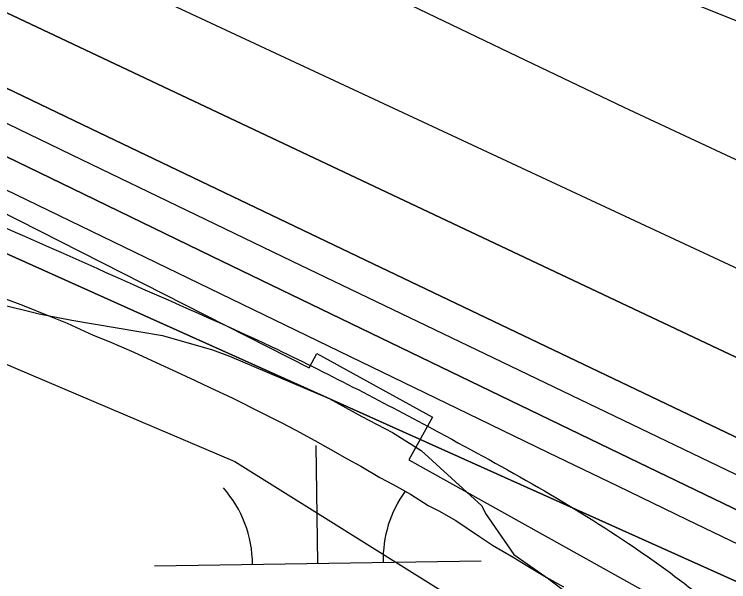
# Model space of a CAD drawing. Extents: x 3807117 to 3845308, y 337856 to 363736.
# Drawn here: x 3811431.5 to 3811650, y 353177.2 to 353350.8 of the extents above; entities that cross this region are included whole.
import ezdxf

# ---------------------------------------------------------------- set-up
doc = ezdxf.new("R2010")
doc.units = 0
for name, color, linetype in [('V-RIVR-EDGE', 7, 'Continuous'), ('V-RRAP-FSHR', 7, 'Continuous'), ('V-RRAP-RVMT', 7, 'Continuous'), ('V-SITE-VEGE', 7, 'Continuous'), ('V-TOPO-DPTH', 7, 'Continuous'), ('V-TOPO-MAJR', 7, 'Continuous'), ('V-TOPO-MINR', 7, 'Continuous'), ('V-TOPO-WATR', 7, 'Continuous'), ('V-WETL-SWMP', 7, 'Continuous')]:
    doc.layers.add(name, color=color, linetype=linetype)

msp = doc.modelspace()

# ---------------------------------------------------------------- linework, layer by layer
at = {"layer": 'V-RIVR-EDGE'}
msp.add_spline([(3811218.45, 353357.75), (3811241.21, 353349.18), (3811277.57, 353336.15), (3811374.55, 353305.99), (3811420.6, 353288.89), (3811465.03, 353269.37), (3811510.27, 353249.04), (3811559.54, 353223.84), (3811619.3, 353188.92), (3811662.89, 353154.04), (3811691.94, 353127.28), (3811709.7, 353115.91), (3811765.42, 353081), (3811802.58, 353062.3), (3811835.68, 353041.2), (3811867.17, 353019.28), (3811896.23, 352996.57), (3811913.17, 352981.16), (3811951.93, 352955.99), (3812009.28, 352925.93), (3812057.74, 352901.54), (3812121.56, 352872.27), (3812173.25, 352846.26), (3812216.06, 352823.51), (3812265.33, 352799.13), (3812306.53, 352778.81), (3812348.53, 352757.68), (3812386.49, 352735.75), (3812421.22, 352720.3), (3812460.8, 352699.98), (3812545.61, 352656.1), (3812602.97, 352631.69), (3812678.12, 352606.44), (3812715.31, 352600.68), (3812744.42, 352597.38), (3812762.2, 352594.1), (3812802.62, 352585.1), (3812822.01, 352580.2), (3812833.34, 352581.79), (3812848.71, 352583.37), (3812863.26, 352580.91), (3812881.04, 352576.82), (3812922.25, 352559.74), (3812963.46, 352545.08), (3812993.35, 352532.06), (3813052.31, 352503.61), (3813083.01, 352490.59), (3813106.46, 352488.92), (3813129.91, 352485.63), (3813159, 352477.47), (3813194.55, 352462.01), (3813230.1, 352446.56), (3813273.7, 352417.34), (3813301.14, 352397.05), (3813318.91, 352388.11), (3813348, 352378.33), (3813381.13, 352364.5), (3813413.43, 352345.82), (3813494.23, 352316.51), (3813551.59, 352290.49), (3813617.85, 352267.68), (3813655.02, 352255.45), (3813691.38, 352240), (3813714.01, 352235.9), (3813744.71, 352223.69), (3813776.23, 352213.91), (3813798.06, 352213.86), (3813836.05, 352202.44), (3813875.64, 352186.97), (3813962.9, 352155.22), (3814023.51, 352136.47), (3814102.7, 352107.97), (3814155.23, 352091.66), (3814196.44, 352079.43), (3814266.74, 352055.8), (3814323.32, 352041.91), (3814445.34, 352003.6), (3814506.76, 351985.66), (3814578.69, 351964.45), (3814657.89, 351940.8), (3814702.34, 351927.75), (3814721.75, 351929.32), (3814754.09, 351926.01), (3814770.26, 351923.54), (3814789.65, 351914.6), (3814876.12, 351887.69), (3814949.66, 351867.29), (3815006.24, 351854.21), (3815041.8, 351845.23), (3815100, 351831.34), (3815142.83, 351819.1), (3815167.09, 351818.23), (3815176.79, 351814.97), (3815198.62, 351812.49), (3815248.71, 351793.77), (3815354.59, 351764.39), (3815405.5, 351749.71), (3815426.52, 351748.04), (3815454.83, 351747.16), (3815474.24, 351747.11), (3815497.68, 351743.82), (3815524.35, 351737.28), (3815541.33, 351734.81), (3815565.58, 351730.71), (3815596.3, 351724.97), (3815642.38, 351716.77), (3815669.07, 351715.9), (3815682.81, 351715.05), (3815696.55, 351711.79), (3815717.56, 351705.26), (3815765.26, 351698.68), (3815820.23, 351687.22), (3815860.65, 351679.03), (3815887.32, 351674.92), (3815924.51, 351666.74), (3815943.91, 351662.65), (3815983.51, 351652.04), (3816003.72, 351648.75), (3816038.48, 351643.81), (3816063.54, 351639.71), (3816105.59, 351635.56), (3816135.51, 351634.68), (3816171.09, 351635.4), (3816210.74, 351640.96), (3816241.48, 351644.93), (3816273.83, 351645.66), (3816303.76, 351648.01), (3816321.54, 351645.54), (3816344.17, 351637.4), (3816355.48, 351632.52), (3816384.58, 351625.98), (3816408.82, 351617.83), (3816424.99, 351614.55), (3816446.8, 351606.41), (3816479.12, 351591.77), (3816506.58, 351580.38), (3816543.75, 351564.12), (3816581.72, 351547.85), (3816605.95, 351537.28), (3816640.72, 351532.34), (3816698.92, 351520.06), (3816723.15, 351510.3), (3816746.6, 351507), (3816761.16, 351507.78), (3816778.13, 351503.69), (3816798.34, 351497.98), (3816825, 351487.4), (3816855.71, 351479.24), (3816886.43, 351474.31), (3816925.24, 351471.79), (3816966.49, 351474.11), (3816998.04, 351476.46), (3817026.34, 351475.58), (3817070.01, 351472.24), (3817092.65, 351470.56), (3817117.7, 351461.61), (3817150.84, 351455.86), (3817209.06, 351450.87), (3817268.89, 351445.87), (3817306.88, 351436.88), (3817355.39, 351431.9), (3817427.34, 351420.4), (3817484.73, 351407.32), (3817542.94, 351399.09), (3817623.81, 351395.66), (3817702.24, 351390.61), (3817745.91, 351388.88), (3817785.52, 351383.93), (3817817.87, 351380.62), (3817858.28, 351372.43), (3817897.08, 351363.44), (3817925.37, 351356.9), (3817962.56, 351352.76), (3818012.7, 351351.83), (3818077.4, 351352.48), (3818152.61, 351350.68), (3818194.66, 351347.34), (3818239.12, 351341.57), (3818286.01, 351331.75), (3818338.55, 351321.1), (3818397.56, 351310.44), (3818454.15, 351303.02), (3818509.14, 351298.84), (3818571.39, 351293.03), (3818663.57, 351285.52), (3818727.45, 351279.7), (3818795.36, 351269.83), (3818876.2, 351255.07), (3818923.09, 351250.1), (3818977.26, 351245.12), (3819054.89, 351238.46), (3819127.66, 351231.81), (3819212.56, 351225.94), (3819281.3, 351224.96), (3819351.66, 351224.78), (3819419.6, 351227.04), (3819476.21, 351226.9), (3819520.69, 351227.6), (3819546.57, 351227.54), (3819582.95, 351220.98), (3819614.49, 351220.09), (3819672.7, 351214.28), (3819726.07, 351210.92), (3819778.63, 351205.13), (3819810.96, 351200.19), (3819871.59, 351188.72), (3819899.88, 351182.99), (3819915.25, 351182.95), (3819932.24, 351185.34), (3819953.26, 351184.48), (3819983.18, 351182.78), (3820021.98, 351174.6), (3820084.22, 351159.89), (3820145.64, 351141.14), (3820186.04, 351126.48), (3820236.16, 351120.69), (3820274.96, 351112.51), (3820329.94, 351105.91), (3820344.5, 351105.87), (3820380.09, 351107.4), (3820408.4, 351109.75), (3820453.68, 351108.03), (3820490.07, 351107.13), (3820518.37, 351101.4), (3820553.93, 351094.03), (3820601.63, 351086.63), (3820680.85, 351071.88), (3820732.56, 351053.96), (3820765.7, 351044.98), (3820836.03, 351032.68), (3820886.95, 351021.23), (3820941.92, 351009.77), (3820979.1, 351001.59), (3821029.21, 350986.91), (3821084.97, 350968.98), (3821149.62, 350949.41), (3821214.28, 350937.12), (3821274.11, 350927.27), (3821338.79, 350922.25), (3821390.55, 350921.32), (3821439.88, 350920.39), (3821482.74, 350919.47), (3821516.7, 350916.96), (3821545.82, 350918.51), (3821604.05, 350917.55), (3821659.04, 350916.61), (3821685.74, 350923.01), (3821735.92, 350937.45), (3821757.76, 350939.82), (3821803.07, 350944.56), (3821833.79, 350942.06), (3821854.81, 350937.96), (3821867.75, 350937.93), (3821881.5, 350939.51), (3821902.56, 350953.21), (3821911.47, 350959.66), (3821920.37, 350959.63), (3821942.2, 350958.77), (3821963.22, 350953.06), (3821985.85, 350947.34), (3822015.76, 350942.41), (3822040.81, 350932.65), (3822068.26, 350916.41), (3822083.59, 350901.81), (3822094.07, 350887.23), (3822105.37, 350879.92), (3822121.54, 350876.65), (3822152.25, 350869.29), (3822191.87, 350864.34), (3822226.65, 350865.06), (3822267.91, 350870.62), (3822284.9, 350872.2), (3822305.11, 350872.15), (3822333.42, 350872.08), (3822351.22, 350873.65), (3822361.73, 350874.43), (3822394.89, 350872.73), (3822423.99, 350870.24), (3822458.75, 350862.87), (3822510.5, 350859.51), (3822540.43, 350859.43), (3822561.46, 350863.43), (3822581.69, 350865.8), (3822615.65, 350864.1), (3822672.24, 350856.68), (3822705.39, 350852.56), (3822756.32, 350841.92), (3822787.04, 350836.99), (3822823.41, 350830.43), (3822867.88, 350823.85), (3822902.63, 350816.48), (3822945.47, 350806.67), (3823006.09, 350790.35), (3823079.61, 350760.24), (3823137.78, 350735.03), (3823194.35, 350718.71), (3823245.28, 350709.69), (3823306.73, 350704.69), (3823364.14, 350701.31), (3823417.51, 350697.14), (3823449.05, 350697.06), (3823481.4, 350698.6), (3823550.15, 350699.23), (3823581.69, 350699.16), (3823629.38, 350688.52), (3823668.18, 350681.15), (3823696.46, 350671.37), (3823753.82, 350646.97), (3823806.35, 350633.09), (3823863.74, 350620.82), (3823898.51, 350618.31), (3823940.57, 350621.44), (3823978.59, 350625.39), (3824066.78, 350638.92), (3824121.78, 350640.4), (3824177.57, 350635.41), (3824220.42, 350630.45), (3824285.1, 350621.4), (3824327.13, 350611.59), (3824362.69, 350600.98), (3824409.58, 350596.02), (3824448.41, 350601.58), (3824481.61, 350617.67), (3824498.6, 350618.44), (3824513.97, 350620.02), (3824547.95, 350627.22), (3824585.99, 350640.06), (3824629.7, 350655.32), (3824703.39, 350691.53), (3824726.06, 350701.99), (3824746.29, 350707.6), (3824770.56, 350709.16), (3824813.42, 350707.43), (3824846.57, 350707.35), (3824892.68, 350710.47), (3824932.31, 350711.99), (3824992.98, 350715.08), (3825053.63, 350716.54), (3825077.08, 350714.06), (3825118.32, 350711.53), (3825167.65, 350711.41), (3825224.26, 350710.46), (3825268.73, 350706.31), (3825291.38, 350707.06), (3825331.81, 350704.53), (3825397.32, 350703.56), (3825606.74, 350688.49), (3825681.95, 350684.26), (3825718.33, 350679.32), (3825771.68, 350669.48), (3825829.88, 350657.2), (3825876.75, 350644.96), (3825933.34, 350632.69), (3825980.21, 350620.44), (3826027.91, 350613.04), (3826057.82, 350606.5), (3826078.82, 350597.55), (3826099.83, 350588.6), (3826132.93, 350567.49), (3826149.09, 350560.98), (3826170.12, 350560.12), (3826181.44, 350560.09), (3826191.95, 350556.83), (3826200.81, 350545.49), (3826210.51, 350541.42), (3826228.29, 350537.33), (3826238.8, 350537.31), (3826261.48, 350551.81), (3826283.34, 350561.46), (3826294.67, 350563.86), (3826328.63, 350561.35), (3826366.62, 350551.55), (3826404.6, 350537.71), (3826436.92, 350525.5), (3826469.23, 350512.48), (3826521.76, 350496.17), (3826575.93, 350488.76), (3826625.23, 350476.51), (3826668.07, 350467.5), (3826700.4, 350458.53), (3826735.16, 350452.78), (3826769.1, 350442.18), (3826814.37, 350433.98), (3826839.42, 350426.64), (3826868.52, 350417.67), (3826885.48, 350408.74), (3826910.53, 350400.59), (3826925.89, 350397.31), (3826948.52, 350392.41), (3827078.61, 350343.56), (3827134.36, 350324.82), (3827208.69, 350294.71), (3827274.15, 350272.72), (3827333.13, 350249.93), (3827396.95, 350224.7), (3827454.31, 350200.29), (3827493.09, 350180.79), (3827513.27, 350168.61), (3827518.92, 350160.5), (3827515.66, 350154.04), (3827502.68, 350137.09), (3827493.76, 350126.6), (3827492.93, 350118.51), (3827495.33, 350108.8), (3827498.56, 350105.56), (3827504.22, 350105.55), (3827524.51, 350132.99), (3827532.62, 350141.06), (3827540.71, 350143.47), (3827549.6, 350141.02), (3827564.13, 350130.47), (3827579.48, 350125.58), (3827606.96, 350115), (3827631.19, 350105.23), (3827659.45, 350084.14), (3827689.32, 350065.46), (3827728.09, 350044.34), (3827778.17, 350019.14)], degree=3, dxfattribs=at)
at = {"layer": 'V-RRAP-FSHR'}
msp.add_lwpolyline([(3811218.81, 353333.2), (3811498.96, 353213.98), (3811980.49, 352912.94), (3812524.74, 352635.54), (3813190.25, 352406.85), (3813826.75, 352151.21), (3814955.49, 351838.72), (3815566.52, 351707.3), (3816314.38, 351579.77), (3817323.6, 351404.18), (3818699.23, 351247.18), (3819584.12, 351165.55)], dxfattribs=at)
at = {"layer": 'V-RRAP-RVMT'}
for p, q in [((3811421.61, 353293.42), (3811521.69, 353242.59)), ((3811521.69, 353242.59), (3811524, 353247.04)), ((3811524, 353247.04), (3811559.33, 353227.5)), ((3811559.33, 353227.5), (3811552.09, 353214.5)), ((3811552.09, 353214.5), (3811674.4, 353146.34))]:
    msp.add_line(p, q, dxfattribs=at)
at = {"layer": 'V-SITE-VEGE'}
for p, q in [((3811426.11, 353262.32), (3811439.05, 353259.13)), ((3811439.05, 353259.13), (3811449.06, 353257.17)), ((3811449.06, 353257.17), (3811476.76, 353252.52)), ((3811476.76, 353252.52), (3811492.04, 353248.1)), ((3811492.04, 353248.1), (3811497.32, 353246.22)), ((3811497.32, 353246.22), (3811527.81, 353233.24)), ((3811527.81, 353233.24), (3811537.76, 353227.74)), ((3811537.76, 353227.74), (3811547.12, 353222.84)), ((3811547.12, 353222.84), (3811555.89, 353217.36)), ((3811555.89, 353217.36), (3811574.48, 353200.46)), ((3811574.48, 353200.46), (3811575.62, 353198.08)), ((3811575.62, 353198.08), (3811584.25, 353185.51)), ((3811584.25, 353185.51), (3811594.76, 353178.22)), ((3811594.76, 353178.22), (3811612.24, 353164.89))]:
    msp.add_line(p, q, dxfattribs=at)
at = {"layer": 'V-TOPO-DPTH'}
for points in [[(3811216.73, 353476.41), (3811680.22, 353260.14), (3811707.72, 353247.23), (3811735.18, 353234.23), (3811762.57, 353221.09), (3811789.92, 353207.86), (3811817.23, 353194.56), (3811844.54, 353181.24), (3811871.84, 353167.9), (3811899.12, 353154.54), (3812518.32, 352851.24)], [(3811216.73, 353476.41), (3811680.22, 353260.14), (3811707.72, 353247.23), (3811735.18, 353234.23), (3811762.57, 353221.09), (3811789.92, 353207.86), (3811817.23, 353194.56), (3811844.54, 353181.24), (3811871.84, 353167.9), (3811899.12, 353154.54), (3812518.32, 352851.24)], [(3811217.09, 353451.83), (3811249.54, 353436.32), (3811300.01, 353412.35), (3811668.81, 353238.04), (3811696.37, 353224.91), (3811723.87, 353211.67), (3811751.3, 353198.27), (3811778.67, 353184.75), (3811890.91, 353128.87), (3811974.46, 353087.53), (3812058.14, 353046.46), (3812142.01, 353005.78), (3812226.01, 352965.37), (3812487.12, 352840.52)], [(3812487.12, 352840.52), (3812226.01, 352965.37), (3812142.01, 353005.78), (3812058.14, 353046.46), (3811974.46, 353087.53), (3811890.91, 353128.87), (3811778.67, 353184.75), (3811751.3, 353198.27), (3811723.87, 353211.67), (3811696.37, 353224.91), (3811668.81, 353238.04), (3811300.01, 353412.35), (3811249.54, 353436.32), (3811217.09, 353451.83)], [(3811217.4, 353430.56), (3811282.52, 353398.95), (3811368.68, 353357.27), (3811454.93, 353315.78), (3811541.24, 353274.42), (3811679.12, 353208.52), (3811696.5, 353200.13), (3811713.84, 353191.67), (3811731.12, 353183.07), (3811748.36, 353174.4), (3812170.18, 352960.2), (3812226.06, 352932.17), (3812282.12, 352904.5), (3812338.45, 352877.39), (3812394.96, 352850.64), (3812446.87, 352826.37)], [(3812446.87, 352826.37), (3812394.96, 352850.64), (3812338.45, 352877.39), (3812282.12, 352904.5), (3812226.06, 352932.17), (3812170.18, 352960.2), (3811748.36, 353174.4), (3811731.12, 353183.07), (3811713.84, 353191.67), (3811696.5, 353200.13), (3811679.12, 353208.52), (3811541.24, 353274.42), (3811454.93, 353315.78), (3811368.68, 353357.27), (3811282.52, 353398.95), (3811217.4, 353430.56)], [(3812489.28, 352767.5), (3812433.09, 352796.61), (3812403.54, 352811.92), (3812374, 352827.23), (3812344.45, 352842.54), (3812314.9, 352857.85), (3811721.31, 353165.38), (3811713.09, 353169.59), (3811704.86, 353173.75), (3811696.59, 353177.84), (3811688.3, 353181.88), (3811619.63, 353214.99), (3811576.99, 353235.56), (3811534.36, 353256.16), (3811491.75, 353276.8), (3811449.16, 353297.46), (3811217.7, 353409.82)], [(3811217.7, 353409.82), (3811449.16, 353297.46), (3811491.75, 353276.8), (3811534.36, 353256.16), (3811576.99, 353235.56), (3811619.63, 353214.99), (3811688.3, 353181.88), (3811696.59, 353177.84), (3811704.86, 353173.75), (3811713.09, 353169.59), (3811721.31, 353165.38), (3812314.9, 352857.85), (3812344.45, 352842.54), (3812374, 352827.23), (3812403.54, 352811.92), (3812433.09, 352796.61), (3812489.28, 352767.5)], [(3812445.79, 352753.9), (3811696.65, 353157.37), (3811218.24, 353372.4)]]:
    msp.add_lwpolyline(points, dxfattribs=at)
at = {"layer": 'V-TOPO-MAJR'}
msp.add_lwpolyline([(3811216.14, 353516.97), (3811552.73, 353353.62), (3811585.27, 353337.96), (3811617.88, 353322.44), (3811650.59, 353307.14), (3811683.37, 353291.98), (3811733.67, 353268.93), (3811741.34, 353265.38), (3811748.98, 353261.77), (3811756.6, 353258.09), (3811764.19, 353254.37), (3812410.75, 352933.34), (3812433.07, 352922.6), (3812455.56, 352912.24)], dxfattribs=at)
at = {"layer": 'V-TOPO-MINR'}
for points in [[(3811215.82, 353538.7), (3811252.35, 353521.43), (3811337.33, 353482.2), (3811422.75, 353443.99), (3811508.85, 353407.34), (3811595.39, 353371.72), (3811711.79, 353325.05), (3811740.46, 353313.51), (3811769.12, 353301.93), (3811797.76, 353290.29), (3811826.38, 353278.6), (3811868.97, 353261.15), (3811918.86, 353240.69), (3811968.74, 353220.21), (3812018.62, 353199.71), (3812068.49, 353179.19), (3812224.54, 353114.92), (3812274.91, 353093.94), (3812325.17, 353072.69), (3812375.25, 353051.03), (3812425.21, 353029.1), (3812493.1, 352998.99)], [(3811216.73, 353476.41), (3811680.22, 353260.14), (3811707.72, 353247.23), (3811735.18, 353234.23), (3811762.57, 353221.09), (3811789.92, 353207.86), (3811817.23, 353194.56), (3811844.54, 353181.24), (3811871.84, 353167.9), (3811899.12, 353154.54), (3812518.32, 352851.24)], [(3811217.09, 353451.83), (3811249.54, 353436.32), (3811300.01, 353412.35), (3811668.81, 353238.04), (3811696.37, 353224.91), (3811723.87, 353211.67), (3811751.3, 353198.27), (3811778.67, 353184.75), (3811890.91, 353128.87), (3811974.46, 353087.53), (3812058.14, 353046.46), (3812142.01, 353005.78), (3812226.01, 352965.37), (3812487.12, 352840.52)], [(3811217.4, 353430.56), (3811282.52, 353398.95), (3811368.68, 353357.27), (3811454.93, 353315.78), (3811541.24, 353274.42), (3811679.12, 353208.52), (3811696.5, 353200.13), (3811713.84, 353191.67), (3811731.12, 353183.07), (3811748.36, 353174.4), (3812170.18, 352960.2), (3812226.06, 352932.17), (3812282.12, 352904.5), (3812338.45, 352877.39), (3812394.96, 352850.64), (3812446.87, 352826.37)], [(3811217.55, 353420.17), (3811323.46, 353368.69), (3811387.69, 353337.52), (3811451.96, 353306.41), (3811516.26, 353275.39), (3811580.59, 353244.43), (3811683.85, 353194.83), (3811696.55, 353188.67), (3811709.22, 353182.44), (3811721.84, 353176.12), (3811734.42, 353169.73), (3812347.96, 352855.31), (3812373.11, 352842.61), (3812398.37, 352830.12), (3812423.78, 352817.93), (3812449.28, 352805.95)], [(3811217.7, 353409.82), (3811449.16, 353297.46), (3811491.75, 353276.8), (3811534.36, 353256.16), (3811576.99, 353235.56), (3811619.63, 353214.99), (3811688.3, 353181.88), (3811696.59, 353177.84), (3811704.86, 353173.75), (3811713.09, 353169.59), (3811721.31, 353165.38), (3812314.9, 352857.85), (3812344.45, 352842.54), (3812374, 352827.23), (3812403.54, 352811.92), (3812433.09, 352796.61), (3812489.28, 352767.5)], [(3811217.85, 353399.47), (3811573.56, 353227.02), (3811594.75, 353216.75), (3811615.94, 353206.5), (3811637.15, 353196.27), (3811658.36, 353186.05), (3811692.47, 353169.62), (3811696.62, 353167.6), (3811700.75, 353165.55), (3811704.86, 353163.45), (3811708.96, 353161.33), (3811836.98, 353094.11), (3811905.05, 353058.31), (3811973.1, 353022.47), (3812041.11, 352986.54), (3812109.08, 352950.56), (3812467.49, 352760.61)]]:
    msp.add_lwpolyline(points, dxfattribs=at)
at = {"layer": 'V-TOPO-WATR'}
msp.add_lwpolyline([(3811218.24, 353372.4), (3811696.65, 353157.37), (3812445.79, 352753.9)], dxfattribs=at)
at = {"layer": 'V-WETL-SWMP'}
for p, q in [((3811428.81, 353263.79), (3811433.98, 353261.8)), ((3811433.98, 353261.8), (3811441.97, 353258.57)), ((3811441.97, 353258.57), (3811447.61, 353256.34)), ((3811447.61, 353256.34), (3811455.59, 353252.64)), ((3811455.59, 353252.64), (3811460.52, 353250.65)), ((3811460.52, 353250.65), (3811468.03, 353247.43)), ((3811468.03, 353247.43), (3811474.84, 353244.23)), ((3811474.84, 353244.23), (3811479.77, 353242.01)), ((3811479.77, 353242.01), (3811486.81, 353238.8)), ((3811486.81, 353238.8), (3811491.27, 353236.59)), ((3811491.27, 353236.59), (3811498.31, 353233.38)), ((3811498.31, 353233.38), (3811506.98, 353228.96)), ((3811506.98, 353228.96), (3811513.31, 353225.76)), ((3811513.31, 353225.76), (3811517.53, 353223.55)), ((3811517.53, 353223.55), (3811523.39, 353220.37)), ((3811523.39, 353220.37), (3811527.38, 353218.16)), ((3811524.3, 353182.82), (3811523.76, 353218.82)), ((3811527.38, 353218.16), (3811533.23, 353214.74)), ((3811533.23, 353214.74), (3811537.45, 353212.53)), ((3811537.45, 353212.53), (3811543.3, 353209.11)), ((3811543.3, 353209.11), (3811547.29, 353206.9)), ((3811547.29, 353206.9), (3811552.68, 353203.96)), ((3811552.68, 353203.96), (3811558.06, 353200.55)), ((3811558.06, 353200.55), (3811561.34, 353198.83)), ((3811561.34, 353198.83), (3811566.49, 353195.9)), ((3811566.49, 353195.9), (3811573.74, 353191.03)), ((3811573.74, 353191.03), (3811577.71, 353188.35)), ((3811577.71, 353188.35), (3811584.03, 353184.68)), ((3811474.31, 353182.07), (3811574.29, 353183.57)), ((3811584.03, 353184.68), (3811588.01, 353182.24)), ((3811588.01, 353182.24), (3811594.1, 353178.58)), ((3811594.1, 353178.58), (3811599.49, 353175.64))]:
    msp.add_line(p, q, dxfattribs=at)
for centre, start, end in [((3811469.06, 353182.47), 0.0865, 41.6302), ((3811579.53, 353184.12), 143.9545, 181.6302)]:
    msp.add_arc(centre, 35.25, start, end, dxfattribs=at)

doc.saveas('drawing.dxf')
